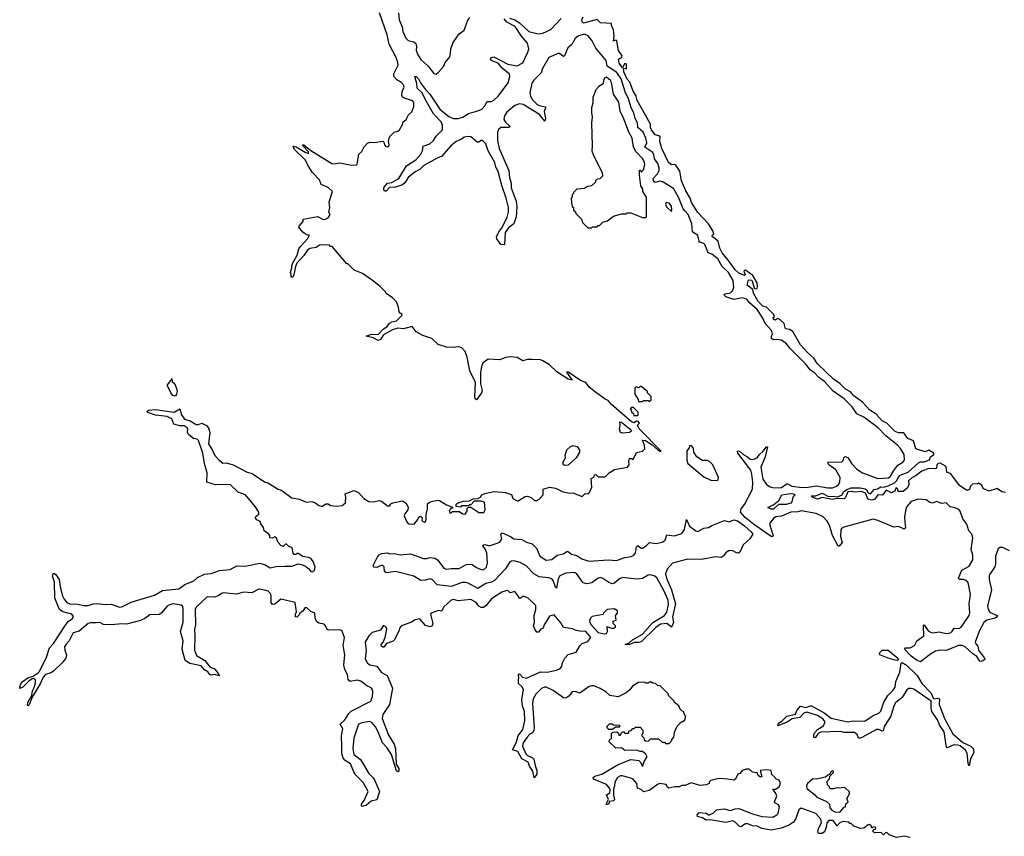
# Model space of a CAD drawing. Extents: x 2029662 to 2246637, y 225654 to 401419.
# Tile 267 of 349: x 2189813 to 2198308, y 243498 to 250547. Entities that reach past the tile are written whole.
import ezdxf

# ---------------------------------------------------------------- set-up
doc = ezdxf.new("R2010")
doc.units = 0

msp = doc.modelspace()

# ---------------------------------------------------------------- linework, layer by layer
at = {"layer": '0CON20XD'}
for points in [[(2194493.6, 246473.6), (2194555, 246460), (2194585, 246462.5), (2194665, 246432.5), (2194693, 246457), (2194717, 246453), (2194730, 246465), (2194749.3, 246510.7), (2194743.8, 246586.2), (2194768.3, 246601.7), (2194771.7, 246618.3), (2194785, 246620), (2194805, 246600), (2194865, 246600), (2194900, 246635), (2194945, 246663.3), (2195055.8, 246684.2), (2195072.5, 246705), (2195067.5, 246735), (2195075, 246760), (2195095, 246760), (2195105, 246750), (2195135, 246810), (2195187, 246823), (2195207, 246843), (2195203.8, 246875), (2195185, 246917.5), (2195212.5, 246915), (2195268.3, 246878.3), (2195317.5, 246835), (2195335, 246823.3), (2195347, 246823), (2195156.7, 247015), (2195143.3, 247046.7), (2195160, 247065), (2195148.3, 247078.3), (2195135, 247080), (2195115, 247067.5), (2195090, 247075), (2194920, 247225), (2194890, 247260), (2194865, 247271.2), (2194793.4, 247323.4), (2194726.2, 247375), (2194696.2, 247416.2), (2194651.3, 247431.3), (2194543.3, 247506.7), (2194530, 247505), (2194580, 247435), (2194545, 247444.2), (2194448.3, 247508.3), (2194385, 247568), (2194325, 247603.3), (2194305, 247610), (2194235, 247613.3), (2194195, 247613.3), (2194155, 247603.3), (2194105, 247630), (2194045, 247636.7), (2194005, 247630), (2193955, 247610), (2193855, 247616.2), (2193811.2, 247585), (2193800, 247565), (2193788, 247505), (2193789.4, 247405), (2193804, 247345), (2193796.2, 247325), (2193755, 247266.7), (2193743.8, 247275), (2193739.2, 247295), (2193745.8, 247415), (2193696.1, 247516.1), (2193674, 247635), (2193655, 247682.5), (2193625, 247716.7), (2193595, 247723.3), (2193555, 247717.5), (2193495, 247720), (2193423, 247743), (2193370, 247795), (2193290.4, 247820.5), (2193235, 247853.3), (2193199.6, 247899.5), (2193125, 247879.2), (2193075, 247883.2), (2193030.3, 247869.7), (2192953, 247826.9), (2192925, 247786.7), (2192905, 247777.9), (2192861.8, 247801.8), (2192802.5, 247815), (2192840.6, 247829.4), (2192907.9, 247832.1), (2192951.4, 247878.6), (2192981.9, 247895), (2193005, 247928.1), (2193025, 247939.4), (2193065, 247947.1), (2193112.5, 247995), (2193110, 248005), (2193095, 248012.5), (2193087.5, 248025), (2193082.5, 248065), (2193065, 248110), (2193030, 248145), (2192973.6, 248183.6), (2192965, 248200), (2192923, 248243), (2192856.4, 248296.4), (2192770, 248355), (2192700, 248385), (2192645, 248440), (2192635, 248440), (2192508.3, 248588.3), (2192495, 248590), (2192485, 248600), (2192405, 248602.5), (2192369.7, 248580.3), (2192315, 248570.5), (2192295, 248557.5), (2192265, 248510.8), (2192203.8, 248446.2), (2192191.4, 248415), (2192179.2, 248345), (2192168.8, 248325), (2192154, 248324), (2192156, 248345), (2192148.5, 248365), (2192161.9, 248405), (2192165, 248436.7), (2192206.7, 248515), (2192222.5, 248567.5), (2192233, 248587), (2192295.7, 248655), (2192310, 248685), (2192310, 248690), (2192295, 248687.5), (2192275, 248697.5), (2192255, 248713.3), (2192222.5, 248755), (2192223.3, 248765), (2192260, 248805), (2192260, 248825), (2192385, 248847.5), (2192424.5, 248824.5), (2192445, 248820.8), (2192473.3, 248835), (2192492.5, 248865), (2192480, 248885), (2192490, 248925), (2192483.3, 248975), (2192512.5, 249065), (2192475, 249098.8), (2192414.2, 249124.2), (2192400, 249165), (2192338.8, 249228.8), (2192310.5, 249270.5), (2192275, 249335.5), (2192184.4, 249425), (2192173.9, 249456.1), (2192198, 249448), (2192275, 249402.5), (2192305, 249392.5), (2192306, 249406), (2192258.8, 249455), (2192253.8, 249466.2), (2192265, 249465.7), (2192326.2, 249416.2), (2192507.5, 249305), (2192525, 249302.5), (2192575, 249311.2), (2192675, 249291.2), (2192716.4, 249293.6), (2192725, 249300), (2192740, 249385), (2192765, 249410), (2192785, 249450), (2192815, 249480), (2192835, 249490), (2192875, 249487.5), (2192945, 249497.5), (2192955, 249490), (2192960, 249465), (2192970.9, 249450.9), (2192985, 249448), (2192995, 249453.3), (2193000.8, 249465), (2192996.2, 249495), (2193003.9, 249536.1), (2193045, 249576.7), (2193075, 249583.3), (2193090, 249595), (2193117, 249643), (2193122.5, 249665), (2193147.5, 249685), (2193167.5, 249725), (2193195, 249750), (2193212.5, 249795), (2193213.3, 249825), (2193206, 249845), (2193138.8, 249865), (2193116.8, 249876.8), (2193110.8, 249895), (2193114.2, 249925.8), (2193130.9, 249965), (2193125.4, 249985), (2193105.7, 250005), (2193066.2, 250026.2), (2193041.4, 250055), (2193041.7, 250078.3), (2193077.2, 250155), (2193075.9, 250175), (2193063.9, 250215), (2192999.8, 250335), (2192984.8, 250414.8), (2192918.6, 250605)], [(2193081.9, 250605), (2193087.7, 250545), (2193113.6, 250483.6), (2193117.7, 250445), (2193145, 250385.8), (2193165, 250366.4), (2193214.6, 250354.6), (2193229.8, 250339.8), (2193236.3, 250316.3), (2193235, 250283.3), (2193245, 250248.6), (2193275, 250203.1), (2193336.6, 250146.6), (2193385, 250082.5), (2193405, 250076.7), (2193427.7, 250092.3), (2193471.2, 250145), (2193484.3, 250175.7), (2193514.2, 250215.8), (2193526.2, 250235), (2193533.8, 250295), (2193551.7, 250348.3), (2193605, 250423.3), (2193648.8, 250455), (2193678.3, 250541.7), (2193696, 250565)], [(2193140.1, 249139.9), (2193115, 249121.1), (2193055, 249101.4), (2193005, 249097.1), (2192975, 249066.5), (2192965, 249065.5), (2192954.3, 249074.3), (2192954.1, 249095), (2192960, 249105), (2192985, 249134.5), (2193025, 249141.6), (2193084.5, 249175.5), (2193149.5, 249285), (2193232, 249338), (2193273.6, 249385), (2193288.4, 249415), (2193294.4, 249455), (2193350.3, 249475), (2193383.6, 249505), (2193405, 249541.6), (2193460.9, 249595), (2193461.1, 249635), (2193450.3, 249665), (2193383.8, 249735), (2193313.9, 249853.9), (2193286, 249916), (2193243.6, 249955), (2193240.8, 249995), (2193224, 250046), (2193223.6, 250056.4), (2193233.6, 250056.4), (2193255, 250035.7), (2193271.2, 250001.2), (2193314.8, 249944.8), (2193350.4, 249905), (2193436.5, 249775), (2193515, 249709.8), (2193555, 249693.8), (2193595, 249694.2), (2193635, 249703.8), (2193684.1, 249735.9), (2193765, 249758.6), (2193799.3, 249775), (2193825, 249803.8), (2193845, 249841.5), (2193885, 249839.5), (2193905, 249850.8), (2193945, 249888.4), (2194028.2, 250001.8), (2194042.6, 250055), (2194039.4, 250075), (2193975, 250129.4), (2193940.7, 250170.7), (2193881.4, 250195), (2193874.5, 250205), (2193885, 250219.6), (2193905, 250224.5), (2194025, 250162.2), (2194105, 250148.8), (2194155.2, 250175), (2194197.9, 250265), (2194206.8, 250295), (2194195.3, 250345), (2194143.2, 250403.2), (2194086.9, 250486.9), (2194014.8, 250525), (2193994, 250555)], [(2194039.7, 250559.7), (2194085, 250544.8), (2194125, 250520.2), (2194205, 250445.3), (2194285, 250423.8), (2194325, 250429.4), (2194395, 250463), (2194485, 250556.9)], [(2197508.5, 246591.5), (2197480.8, 246565), (2197484, 246535), (2197473.3, 246505), (2197435, 246473.8), (2197393, 246473), (2197390, 246495), (2197375, 246507.5), (2197363.9, 246476.1), (2197335, 246462.5), (2197295, 246484.2), (2197285, 246484), (2197258, 246442), (2197215, 246446.7), (2197190.5, 246409.5), (2197165, 246398.7), (2197134.3, 246405), (2197110.3, 246460.3), (2197075.6, 246475.6), (2197015, 246468.2), (2196985, 246474.6), (2196958.9, 246471.1), (2196937.7, 246422.3), (2196925, 246411.5), (2196865, 246414.4), (2196825, 246405.4), (2196736, 246424), (2196695, 246407.1), (2196650, 246425), (2196644.5, 246435.6), (2196682.9, 246437.1), (2196735, 246459.7), (2196791.8, 246431.8), (2196835, 246434.7), (2196865, 246427.5), (2196907.2, 246442.8), (2196922, 246475), (2196955, 246495.8), (2196985, 246505.3), (2197065, 246505.4), (2197107.5, 246497.5), (2197119.1, 246489.1), (2197133.1, 246463.1), (2197145.9, 246455.9), (2197155, 246457.1), (2197185, 246491.9), (2197212.5, 246497.5), (2197243.3, 246515), (2197265, 246511.1), (2197306.5, 246523.5), (2197359.9, 246550.1), (2197381.1, 246568.9), (2197392.2, 246595), (2197410, 246615), (2197477.9, 246642.1), (2197568.2, 246721.8), (2197585, 246730.6), (2197615, 246729.2), (2197663, 246747), (2197670, 246775), (2197700, 246795), (2197700, 246805), (2197655, 246830), (2197625, 246816.7), (2197545, 246842), (2197525, 246912.5), (2197475, 246932.5), (2197440.7, 246980.7), (2197395, 246980.8), (2197365, 246993.1), (2197294.6, 247064.7), (2197255, 247085.7), (2197201.7, 247141.7), (2197148.6, 247175), (2197085.4, 247245.5), (2197008.9, 247298.9), (2196980.8, 247335), (2196938.4, 247358.4), (2196891.2, 247405), (2196834.6, 247445), (2196696.7, 247576.7), (2196665.7, 247625.7), (2196612.6, 247672.6), (2196550.5, 247740.5), (2196481.9, 247855), (2196455, 247871.8), (2196419.3, 247879.3), (2196409.1, 247925), (2196375, 247956.4), (2196355, 247966.5), (2196326.8, 247953.2), (2196315, 247961.4), (2196313.1, 247976.9), (2196323.9, 247986.1), (2196315.8, 248005), (2196255.8, 248065), (2196222.9, 248075), (2196185.5, 248115), (2196145, 248187.5), (2196138.6, 248218.6), (2196090, 248255), (2196100, 248300), (2196127.6, 248297.6), (2196133.3, 248293.3), (2196150.5, 248230.5), (2196165, 248224), (2196175, 248227.5), (2196178.9, 248245), (2196174.5, 248275), (2196137.7, 248337.7), (2196075, 248383.8), (2196065, 248382.5), (2196061.2, 248375), (2196072.5, 248345), (2196065, 248337.5), (2196017.7, 248357.6), (2195985, 248386.1), (2195928.9, 248468.9), (2195873.2, 248535), (2195852.3, 248575), (2195840, 248635), (2195788, 248675), (2195787.5, 248685), (2195802.5, 248697.5), (2195793.3, 248725), (2195755.2, 248785.2), (2195662.8, 248882.8), (2195609.1, 248969.1), (2195596.9, 249005), (2195560.3, 249070.3), (2195523.2, 249155), (2195509.1, 249239.1), (2195475, 249290.8), (2195462.3, 249297.7), (2195435, 249292.9), (2195411.2, 249315), (2195353.7, 249433.7), (2195335.4, 249495), (2195338, 249535), (2195327.5, 249545), (2195295, 249552.3), (2195262.8, 249595), (2195254.3, 249615), (2195254, 249645), (2195212.3, 249722.3), (2195138.1, 249855), (2195130.5, 249890.5), (2195105, 249930.4), (2195076.6, 250006.6), (2195055, 250032.5), (2195025.4, 250095), (2195023, 250127), (2195047.9, 250122.1), (2195049.2, 250159.2), (2195045, 250165.7), (2195030, 250165), (2195015, 250131.2), (2194985, 250170.8), (2194980.5, 250205), (2195007.6, 250222.4), (2195010, 250235), (2194980.3, 250280.3), (2194965, 250363.3), (2194955, 250370), (2194935, 250360), (2194940.8, 250405), (2194935, 250460), (2194920, 250495), (2194920, 250515), (2194825, 250520), (2194795, 250547.5), (2194676.4, 250516.4), (2194666.8, 250526.8), (2194663.6, 250546.4), (2194675, 250570.8)], [(2198352.8, 245962.8), (2198295, 245992.1), (2198269.1, 245990.9), (2198255, 245979.4), (2198232.7, 245915), (2198232.4, 245847.6), (2198226.8, 245825), (2198176.7, 245753.3), (2198177.5, 245715), (2198196.5, 245625), (2198162.6, 245485), (2198167.6, 245457.6), (2198182.1, 245432.1), (2198243.1, 245405), (2198248.5, 245395), (2198229.5, 245380.5), (2198157.5, 245365), (2198130.7, 245345), (2198093.2, 245275), (2198057.1, 245175), (2198060.8, 245160.8), (2198079.7, 245139.7), (2198085.2, 245105), (2198136.7, 245035), (2198138.5, 245025), (2198123.6, 245013.6), (2198105, 245006.9), (2198095, 245010.8), (2198071, 245051), (2198034.7, 245074.7), (2197970.3, 245135), (2197945, 245145.7), (2197913.6, 245145), (2197805, 245102.3), (2197755, 245104.6), (2197714.7, 245095.3), (2197670.5, 245069.5), (2197585, 245005.2), (2197555, 245015.2), (2197503.6, 245053.6), (2197447.8, 245115), (2197455.3, 245124.7), (2197495, 245126), (2197532.1, 245145), (2197553.2, 245186.7), (2197612.1, 245227.9), (2197610.5, 245315), (2197615, 245324), (2197651, 245271), (2197676.2, 245256.2), (2197695, 245253.6), (2197745, 245264.3), (2197805, 245249.2), (2197835, 245250.5), (2197855, 245263.8), (2197875, 245294.7), (2197915, 245292.7), (2197935, 245303.9), (2198005, 245404.2), (2198011.4, 245428.6), (2198004.3, 245505), (2198016.9, 245585), (2197999.8, 245675), (2197991.8, 245691.8), (2197975.4, 245705.4), (2197955, 245713.5), (2197917.5, 245715), (2197912.5, 245725), (2197942.1, 245795), (2198005, 245828.9), (2198035.5, 245884.5), (2198036.2, 245926.2), (2198022.4, 245975), (2198036.9, 246075), (2198026.3, 246105), (2198000.3, 246135), (2197985, 246193.3), (2197948.8, 246238.8), (2197926.2, 246305), (2197915, 246318), (2197885, 246333.8), (2197841.7, 246341.7), (2197805, 246376.7), (2197765, 246370), (2197725, 246387.5), (2197684.1, 246374.1), (2197665, 246380), (2197633.1, 246403.1), (2197565, 246408.4), (2197505, 246387.2), (2197466.5, 246343.5), (2197457.5, 246322.5), (2197447.7, 246255), (2197449.3, 246210.7), (2197455.7, 246165), (2197445, 246150.4), (2197395, 246171.8), (2197355, 246165.4), (2197215.5, 246225.5), (2197175, 246235.6), (2196922.6, 246167.4), (2196905, 246158.9), (2196898.2, 246145), (2196894.7, 246085), (2196908.8, 246035), (2196883.6, 246003.6), (2196875, 246003.5), (2196826.1, 246095), (2196799.5, 246185), (2196779.5, 246219.5), (2196744.7, 246255), (2196683.6, 246283.6), (2196555, 246307.6), (2196525, 246298.2), (2196465, 246297.1), (2196385, 246261.7), (2196335.2, 246254.8), (2196315, 246240), (2196282, 246198), (2196293.4, 246155), (2196312.5, 246095), (2196307.3, 246082.7), (2196295, 246084.6), (2196142.6, 246192.6), (2196071.3, 246251.4), (2196032.9, 246295), (2196037.2, 246325), (2196065, 246363.3), (2196136, 246495), (2196138.5, 246555), (2196130.2, 246625), (2196119.4, 246659.4), (2196007.5, 246805), (2196006.4, 246823.6), (2196015, 246825.5), (2196035.7, 246815), (2196060, 246790), (2196092.7, 246775), (2196115, 246754.7), (2196138.8, 246751.2), (2196175.5, 246765), (2196194.7, 246795), (2196227.4, 246822.6), (2196255, 246860.6), (2196265, 246858.8), (2196245, 246774.5), (2196206.2, 246685), (2196225, 246581.1), (2196257.2, 246535), (2196288.2, 246515), (2196321.2, 246505), (2196385, 246508.7), (2196435, 246542.9), (2196475, 246520.4), (2196565, 246509.8), (2196615, 246510.6), (2196686.3, 246523.7), (2196785, 246504.7), (2196826, 246505), (2196855, 246516.9), (2196877.2, 246535), (2196889.1, 246555), (2196892.6, 246595), (2196855, 246660.7), (2196794.2, 246705), (2196785, 246728.8), (2196905, 246730), (2196917.8, 246742.2), (2196923.8, 246766.2), (2196935, 246777), (2196958.2, 246768.2), (2196990.5, 246715), (2197035, 246665.7), (2197084.9, 246634.9), (2197215, 246586.9), (2197307.5, 246592.5), (2197325, 246608), (2197353.7, 246656.3), (2197388.1, 246701.9), (2197432.3, 246727.7), (2197445.8, 246745), (2197442.9, 246795), (2197413.2, 246845), (2197385, 246875.2), (2197285.1, 246955.1), (2197218.1, 247025), (2197095, 247116.7), (2197035, 247145.3), (2196995, 247205.5), (2196925, 247274), (2196830.7, 247340.7), (2196756.8, 247425), (2196707.1, 247457.1), (2196668.7, 247498.7), (2196635, 247521.2), (2196592.3, 247575), (2196459.7, 247709.7), (2196429.1, 247749.1), (2196385, 247780), (2196345, 247786.3), (2196315, 247784.1), (2196298.4, 247795), (2196298.2, 247811.8), (2196309.1, 247835), (2196298.7, 247865), (2196244.1, 247924.1), (2196225, 247971.8), (2196175, 248045.7), (2196106.4, 248105), (2196085, 248133.7), (2196045, 248147.1), (2195975, 248130.9), (2195905.4, 248155), (2195892.6, 248165), (2195891.8, 248175), (2195899.4, 248180.6), (2195945, 248190), (2195962.7, 248205), (2195974.7, 248235.3), (2195968.1, 248295), (2195927.1, 248365), (2195874, 248415), (2195835, 248483.1), (2195785, 248523.1), (2195752.9, 248535), (2195724.6, 248605), (2195714.3, 248614.2), (2195681.6, 248625), (2195674, 248635), (2195662.6, 248682.6), (2195616.6, 248716.6), (2195612.6, 248785), (2195579.2, 248865), (2195555, 248894.5), (2195536.5, 248915), (2195498, 249015), (2195455, 249088.3), (2195363.5, 249145), (2195335, 249152.3), (2195295, 249142), (2195285, 249149.4), (2195279.6, 249175), (2195314.8, 249215.2), (2195328.9, 249245), (2195330.5, 249265), (2195318.4, 249305), (2195288.5, 249345), (2195285, 249381.4), (2195275, 249400.3), (2195206.2, 249445), (2195223.3, 249485), (2195215.8, 249525), (2195192.2, 249575), (2195147.1, 249615), (2195143.7, 249655), (2195123.1, 249693.1), (2195112.1, 249742.1), (2195087.5, 249785), (2195065, 249864.5), (2195035.6, 249925), (2195002.9, 250035), (2194965, 250090.2), (2194882.8, 250145), (2194873.3, 250195), (2194785, 250299.5), (2194752.7, 250362.7), (2194717.6, 250407.6), (2194685, 250421.4), (2194635, 250407.5), (2194605, 250384.2), (2194577.2, 250332.8), (2194543.2, 250305), (2194514.7, 250235.3), (2194505, 250230), (2194465, 250257.5), (2194379.6, 250220.4), (2194324.8, 250125), (2194311.5, 250088.5), (2194249.8, 250025), (2194232.4, 249997.6), (2194214.6, 249915), (2194219, 249885), (2194237.6, 249855), (2194275, 249817.4), (2194295, 249806.2), (2194348.2, 249795), (2194350, 249785), (2194337.5, 249755), (2194349.1, 249695), (2194345, 249672), (2194298.5, 249728.5), (2194155.4, 249815.4), (2194125, 249820.6), (2194085, 249807), (2194015, 249747.8), (2193995, 249717.8), (2193990.3, 249685), (2194005, 249661.8), (2194045.5, 249624.5), (2194033.4, 249616.6), (2193965, 249615.9), (2193945, 249598.8), (2193935.2, 249574.8), (2193936.4, 249505), (2193950.6, 249435), (2194032.1, 249245), (2194038.7, 249185), (2194052.4, 249135), (2194053.2, 249095), (2194095, 248980.8), (2194102.9, 248935), (2194096.2, 248845), (2194075.8, 248785), (2194029.9, 248750.1), (2194000.1, 248709.9), (2193995.7, 248604.3), (2193965, 248606.7), (2193929.2, 248655), (2193928, 248675), (2193951.5, 248725), (2193971.6, 248748.4), (2194019.3, 248840.7), (2194031.5, 248888.5), (2194030.2, 248925), (2194009.8, 249005), (2193971.4, 249115), (2193941.7, 249235), (2193920.4, 249275), (2193911.4, 249315), (2193854.5, 249414.5), (2193835, 249473.8), (2193805, 249504), (2193795, 249503.8), (2193775, 249489.2), (2193760.3, 249490.3), (2193705, 249534.2), (2193685, 249538.1), (2193647.9, 249532.1), (2193625, 249514.6), (2193578.8, 249495), (2193531.2, 249455), (2193455, 249368.1), (2193410.2, 249349.8), (2193301.1, 249288.9), (2193266.6, 249253.4), (2193225, 249233.3), (2193166, 249185), (2193140.1, 249139.9)], [(2194745, 248750), (2194755, 248760), (2194795, 248760), (2194805, 248770), (2194815, 248770), (2194845, 248800), (2194885, 248810), (2194935, 248850), (2195005, 248870), (2195045, 248870), (2195055, 248880), (2195085, 248880), (2195185, 248840), (2195215, 248840), (2195220, 248845), (2195220, 249015), (2195190, 249065), (2195190, 249085), (2195173, 249113), (2195160, 249205), (2195161.7, 249248.3), (2195168.3, 249248.3), (2195175, 249230), (2195195, 249250), (2195206, 249295), (2195203.8, 249315), (2195188, 249345), (2195127.5, 249407.5), (2195107.5, 249447.5), (2195096.9, 249525), (2195070.4, 249570.5), (2195018.7, 249705), (2194993.4, 249753.4), (2194980.9, 249835), (2194935.5, 249905), (2194917.8, 250005), (2194910.3, 250020.3), (2194875, 250051.2), (2194860, 250045), (2194850, 250025), (2194846.2, 249993.8), (2194810.7, 249969.3), (2194785, 249940), (2194757.5, 249875), (2194757.5, 249825), (2194747.5, 249785), (2194746.7, 249745), (2194752.5, 249705), (2194747.5, 249655), (2194751.7, 249458.3), (2194750, 249415), (2194762.5, 249375), (2194837, 249227), (2194840, 249195), (2194818.3, 249171.7), (2194795, 249170), (2194780, 249155), (2194780, 249145), (2194747, 249113), (2194713, 249107), (2194685, 249090), (2194620, 249085), (2194590, 249055), (2194590, 249045), (2194580, 249035), (2194580, 249015), (2194570, 249005), (2194572.5, 248965), (2194580, 248935), (2194590, 248925), (2194591.7, 248901.7), (2194608.3, 248888.3), (2194610, 248875), (2194660, 248825), (2194670, 248795), (2194691.7, 248771.7), (2194715, 248750), (2194745, 248750)], [(2195435, 248890), (2195440, 248905), (2195435, 248938), (2195415, 248964), (2195391.2, 248968.8), (2195383.3, 248955), (2195392.3, 248932.3), (2195435, 248890)], [(2191155, 247297.5), (2191134.2, 247304.2), (2191115.9, 247325.9), (2191087.5, 247385), (2191087.5, 247395), (2191118.3, 247431.7), (2191125, 247450), (2191130, 247425), (2191151.2, 247405), (2191171.4, 247345), (2191167.1, 247312.9), (2191155, 247297.5)], [(2195245, 247250), (2195260, 247265), (2195260, 247295), (2195230, 247325), (2195228.3, 247338.3), (2195175, 247380), (2195165, 247380), (2195155, 247370), (2195131.7, 247378.3), (2195120, 247365), (2195120, 247315), (2195148.3, 247268.3), (2195151.7, 247251.7), (2195185, 247250), (2195195, 247260), (2195235, 247260), (2195245, 247250)], [(2193973.9, 245606.1), (2193885, 245546.7), (2193835, 245487.5), (2193815, 245473.3), (2193795, 245473.8), (2193775, 245483.8), (2193750, 245515), (2193705, 245542), (2193595, 245531.2), (2193555, 245541.2), (2193535, 245536.7), (2193470, 245475), (2193455, 245442.5), (2193425, 245446.2), (2193362.5, 245425), (2193357.5, 245415), (2193376.1, 245336.1), (2193372.5, 245315), (2193355, 245306.7), (2193315, 245318.8), (2193265, 245376.7), (2193225, 245366.7), (2193194.3, 245345.7), (2193107.5, 245315), (2193090, 245295), (2193086.7, 245275), (2193045, 245192.5), (2193035, 245183.3), (2192977, 245163), (2192955, 245130), (2192945, 245130), (2192935, 245140), (2192932.5, 245155), (2192950, 245175), (2192966.4, 245213.6), (2192980, 245285), (2192972.5, 245305), (2192953, 245317), (2192925, 245277.5), (2192855, 245256.7), (2192825, 245230), (2192793.9, 245175), (2192801.1, 245098.9), (2192794.2, 245034.2), (2192811.5, 244995), (2192835, 244977.7), (2192895, 244965.8), (2192931.8, 244915), (2192984, 244885), (2193028.1, 244778.1), (2193003.4, 244636.6), (2192945, 244548.6), (2192941.1, 244515), (2192995, 244372), (2193044.3, 244295), (2193054.5, 244255), (2193060.7, 244120.7), (2193083.3, 244085), (2193085, 244060), (2193075, 244053.8), (2193065, 244063.3), (2193021.1, 244205), (2192981.8, 244265), (2192942.1, 244305), (2192905, 244400), (2192882, 244442), (2192855, 244476.5), (2192835, 244490), (2192765, 244479.2), (2192735.5, 244465), (2192696.7, 244345), (2192687.2, 244255), (2192696.9, 244205), (2192752.3, 244162.3), (2192825, 244040), (2192863.1, 244003.1), (2192873.5, 243985), (2192916, 243885), (2192895, 243813.3), (2192845, 243802.5), (2192805, 243766.7), (2192767, 243757), (2192761.2, 243761.2), (2192762, 243775), (2192783.8, 243806.2), (2192818.9, 243885), (2192779.7, 243959.7), (2192703.8, 244035), (2192666.2, 244125), (2192622.5, 244152.5), (2192603.3, 244173.3), (2192592.7, 244212.7), (2192593.7, 244275), (2192590.6, 244365), (2192600, 244425), (2192577.1, 244465), (2192618.2, 244505), (2192652.4, 244557.6), (2192672.9, 244577.1), (2192841.4, 244665), (2192856.1, 244703.9), (2192860.9, 244745), (2192856.9, 244765), (2192845, 244779.4), (2192806.9, 244796.9), (2192755, 244838), (2192725, 244844.6), (2192665, 244834.4), (2192648.2, 244848.2), (2192642.1, 244895), (2192619.4, 244939.4), (2192609.1, 244975), (2192619.1, 245065), (2192602.7, 245145), (2192614.3, 245214.3), (2192593.3, 245275), (2192575, 245280.8), (2192477, 245277), (2192465, 245282.5), (2192452.5, 245315), (2192438.8, 245328.8), (2192395, 245336.7), (2192375, 245352.5), (2192363.3, 245385), (2192360, 245425), (2192325, 245437.5), (2192291.7, 245471.7), (2192275, 245472.5), (2192255, 245442.5), (2192230, 245425), (2192225, 245410), (2192205, 245390), (2192192.5, 245392.5), (2192192.5, 245415), (2192200, 245435), (2192190, 245515), (2192065, 245546), (2192015, 245503.3), (2191995, 245498.8), (2191982, 245515), (2191983.8, 245575), (2191978, 245595), (2191956.7, 245615), (2191925, 245622.9), (2191875, 245630.6), (2191815, 245600.4), (2191745, 245605.3), (2191685, 245589.6), (2191570.5, 245599.5), (2191555, 245595.4), (2191526.2, 245573.8), (2191495, 245563.5), (2191430, 245565), (2191335, 245475.4), (2191326.8, 245455), (2191328.8, 245325), (2191320.8, 245285), (2191325.5, 245225), (2191320.8, 245105), (2191338.1, 245058.1), (2191409.4, 245015), (2191455, 244960), (2191492.5, 244942.5), (2191512.5, 244925), (2191536.2, 244883.8), (2191495, 244896), (2191465, 244890), (2191455, 244893.8), (2191437.8, 244917.8), (2191408.6, 244935), (2191378.6, 244968.6), (2191280.6, 244990.6), (2191241.4, 245015), (2191216.1, 245115), (2191224.4, 245185.6), (2191199.6, 245265), (2191222.8, 245347.2), (2191223.8, 245465), (2191217.3, 245485), (2191205, 245492.2), (2191136.4, 245503.6), (2191105, 245497.5), (2191085, 245484.5), (2191040.8, 245429.2), (2191018.6, 245411.4), (2190935, 245409.7), (2190891.9, 245378.1), (2190855, 245360.3), (2190735, 245330.6), (2190695, 245333.6), (2190605, 245322.9), (2190535, 245326.3), (2190505, 245344.6), (2190475, 245339.5), (2190425, 245340.8), (2190405, 245335.3), (2190325, 245269.5), (2190275.8, 245254.2), (2190241.5, 245185), (2190213.4, 245156.6), (2190201.3, 245135), (2190201.9, 245105), (2190217.8, 245065), (2190211.1, 245035), (2190185, 245000.9), (2190105, 244924.4), (2190081.7, 244908.3), (2190035.6, 244894.4), (2190015, 244872.9), (2189989.2, 244815), (2189920.4, 244699.6), (2189895, 244632.5), (2189885, 244624.3), (2189880.7, 244630.7), (2189882.7, 244652.7), (2189917.3, 244712.7), (2189922.4, 244755), (2189937.8, 244782.2), (2189950, 244825), (2189948.9, 244848.9), (2189935, 244861.2), (2189921.4, 244858.6), (2189891.3, 244838.7), (2189840, 244785), (2189815, 244773.8), (2189813.3, 244785), (2189823.8, 244815), (2189843.7, 244836.3), (2189884.6, 244865.4), (2189930.8, 244879.2), (2189972.1, 244907.9), (2189985, 244920), (2190045.5, 245044.5), (2190071.4, 245125), (2190105, 245163.2), (2190208, 245322), (2190235, 245354), (2190265.5, 245375), (2190276.4, 245395), (2190264.3, 245415), (2190184.7, 245434.7), (2190155.9, 245455.9), (2190117.6, 245555), (2190112.6, 245692.6), (2190096.5, 245745), (2190103.5, 245766.5), (2190115, 245767.1), (2190125, 245758.9), (2190155.3, 245715.3), (2190162.7, 245652.7), (2190183.1, 245575), (2190196.2, 245545), (2190219.4, 245515), (2190245, 245504.2), (2190315, 245501.6), (2190365, 245489.1), (2190405, 245490), (2190445.9, 245504.1), (2190482.6, 245507.4), (2190550.9, 245499.1), (2190605, 245502.4), (2190675, 245476.6), (2190695, 245479.5), (2190775, 245519.1), (2190975, 245579.4), (2191045, 245619.3), (2191185, 245635.4), (2191236.9, 245673.1), (2191315, 245702.5), (2191347.6, 245732.4), (2191407.8, 245762.2), (2191465, 245766.8), (2191537.2, 245792.8), (2191625, 245800.3), (2191688.6, 245831.4), (2191759.2, 245830.8), (2191885, 245854.7), (2191932.2, 245842.2), (2191975, 245814.6), (2192022.6, 245827.4), (2192099.5, 245830.5), (2192165, 245830.8), (2192215, 245848.8), (2192244.5, 245844.5), (2192280.3, 245830.3), (2192307.8, 245807.8), (2192325, 245784), (2192337.7, 245782.3), (2192357, 245793), (2192362.5, 245825), (2192342.5, 245875), (2192325, 245896.7), (2192305, 245906), (2192255, 245913.3), (2192215, 245940), (2192205, 245940), (2192195, 245930), (2192181.7, 245931.7), (2192173, 245943), (2192165, 245987.5), (2192131.7, 246001.7), (2192115, 246020), (2192105, 246020), (2192085, 246000), (2192065, 246007.5), (2192043.9, 246033.9), (2192025, 246077.5), (2192015, 246082.5), (2191995, 246072.5), (2191970, 246075), (2191970, 246095), (2191959.3, 246109.3), (2191922.5, 246135), (2191917.5, 246165), (2191892.5, 246195), (2191887.5, 246215), (2191859.5, 246229.5), (2191846.7, 246245), (2191848.8, 246255), (2191875, 246280), (2191877.5, 246295), (2191843.8, 246345), (2191760.8, 246445), (2191699.4, 246469.4), (2191630, 246535), (2191503.1, 246533.1), (2191427.5, 246555), (2191430.5, 246635), (2191406.6, 246716.6), (2191394.6, 246805), (2191355.8, 246915.8), (2191345, 246926.4), (2191311.6, 246931.6), (2191272.9, 246962.9), (2191262.2, 246985), (2191263.8, 247015), (2191258.8, 247025), (2191231.1, 247041.1), (2191195, 247042.5), (2191144.5, 247054.5), (2191125, 247101.4), (2191085, 247122.2), (2190985, 247134.2), (2190917.5, 247155), (2190910, 247165), (2190925, 247176), (2190985, 247180.8), (2191145, 247158.2), (2191195, 247187.5), (2191207.8, 247135), (2191235, 247100), (2191285, 247083.3), (2191335, 247051.8), (2191355, 247052.5), (2191385, 247064.3), (2191425, 247043.3), (2191442.2, 247025), (2191454.6, 246985), (2191442.1, 246885), (2191477.8, 246827.8), (2191496.2, 246785), (2191533.9, 246743.9), (2191565, 246720), (2191595, 246721.4), (2191654.7, 246704.7), (2191775, 246640), (2191819.1, 246629.1), (2191925, 246558.8), (2191955, 246548.8), (2192042.5, 246495), (2192065, 246490), (2192160.9, 246420.9), (2192228.1, 246408.1), (2192285, 246383.3), (2192335, 246386.7), (2192365, 246377.5), (2192393, 246353), (2192415, 246347.5), (2192425, 246347.5), (2192455, 246367.5), (2192475, 246367.5), (2192493.6, 246353.6), (2192545, 246347.5), (2192595, 246352.5), (2192623, 246377), (2192626.7, 246426.7), (2192620, 246455), (2192695, 246483.3), (2192735, 246466), (2192782, 246415), (2192825, 246389.2), (2192865, 246384), (2192915, 246397.5), (2192935, 246390), (2192985, 246350), (2193008.3, 246351.7), (2193010, 246365), (2193033, 246377), (2193115, 246393.3), (2193146.2, 246375), (2193163.3, 246335), (2193162.5, 246315), (2193135, 246282.5), (2193130, 246265), (2193151.7, 246218.3), (2193157.5, 246205), (2193174.2, 246194.2), (2193215, 246193.3), (2193248.3, 246231.7), (2193255, 246250), (2193265, 246260), (2193275, 246260), (2193286.7, 246246.7), (2193282.5, 246225), (2193290, 246215), (2193305, 246210), (2193313.3, 246215), (2193320.8, 246235), (2193319.2, 246275), (2193332.5, 246325), (2193332.3, 246367.7), (2193354.1, 246385.9), (2193415, 246400), (2193435, 246397.5), (2193495, 246360), (2193548.3, 246338.3), (2193548.3, 246331.7), (2193531.7, 246328.3), (2193518.3, 246311.7), (2193525, 246290), (2193535, 246290), (2193548.3, 246301.7), (2193605, 246302.5), (2193635, 246282.5), (2193655, 246277.5), (2193672.5, 246305), (2193673, 246327), (2193685, 246340), (2193705, 246340), (2193775, 246292.5), (2193816.1, 246293.9), (2193828.8, 246315), (2193823, 246383), (2193795, 246390), (2193735, 246390), (2193705, 246360), (2193695, 246360), (2193685, 246350), (2193625, 246350), (2193615, 246340), (2193580, 246345), (2193580, 246365), (2193595, 246377.5), (2193638.3, 246391.7), (2193695, 246392.5), (2193725, 246410), (2193767, 246413), (2193790, 246425), (2193800, 246445), (2193825, 246457.5), (2193907, 246473), (2194005, 246466.2), (2194055, 246447.5), (2194067.5, 246415), (2194105, 246393.3), (2194115, 246393.3), (2194175, 246432.5), (2194195, 246433.3), (2194225, 246422.5), (2194255, 246397.5), (2194275, 246397.5), (2194295, 246407.5), (2194330, 246445), (2194330, 246495), (2194385, 246512.5), (2194435, 246503.3), (2194493.6, 246473.6)], [(2195145, 247130), (2195150, 247135), (2195148.3, 247158.3), (2195108.3, 247198.3), (2195091.7, 247198.3), (2195080, 247185), (2195088.3, 247178.3), (2195091.7, 247161.7), (2195108.3, 247148.3), (2195111.7, 247131.7), (2195145, 247130)], [(2195015, 246976.7), (2194997.5, 246985), (2194986.7, 247015), (2194992.5, 247045), (2194990, 247075), (2195005, 247073.3), (2195076.6, 247016.6), (2195092.5, 246995), (2195075, 246983.3), (2195015, 246976.7)], [(2194515, 246697.5), (2194503.9, 246703.9), (2194500, 246725), (2194522.5, 246765), (2194520, 246785), (2194532.5, 246835), (2194565, 246862.5), (2194585, 246870), (2194622.5, 246862.5), (2194641.7, 246831.7), (2194642.5, 246815), (2194613.8, 246765), (2194545, 246702.5), (2194515, 246697.5)], [(2195835, 246570), (2195842.5, 246595), (2195792.5, 246705), (2195765, 246732.5), (2195745, 246742.5), (2195705, 246742.5), (2195653.6, 246773.6), (2195630, 246815), (2195627, 246847), (2195605, 246870), (2195591.7, 246868.3), (2195588.3, 246851.7), (2195570, 246825), (2195567.5, 246805), (2195567.5, 246745), (2195577.5, 246715), (2195715, 246602), (2195775, 246572.5), (2195835, 246570)], [(2198316.7, 246466.7), (2198285, 246472.5), (2198245, 246500), (2198175, 246477.5), (2198125, 246500), (2198115, 246530), (2198085, 246547.5), (2198075, 246540), (2198031.7, 246538.3), (2198011.7, 246518.3), (2198008.3, 246491.7), (2197985, 246483.8), (2197920, 246525), (2197846.4, 246626.4), (2197811.7, 246641.7), (2197805, 246690), (2197755, 246718.8), (2197737.5, 246715), (2197726.2, 246705), (2197722.5, 246675), (2197715, 246668.6), (2197655, 246673.1), (2197595, 246649.5), (2197547.4, 246612.6), (2197508.5, 246591.5)], [(2196295, 246321.3), (2196266.2, 246335), (2196318.4, 246361.6), (2196363.1, 246396.9), (2196389.2, 246445), (2196463.1, 246456.9), (2196486.2, 246455), (2196504, 246445), (2196483.6, 246425), (2196474.6, 246385), (2196465, 246373.9), (2196425, 246362.1), (2196358.7, 246361.3), (2196315, 246322.5), (2196295, 246321.3)], [(2195045, 245150), (2195037.5, 245155), (2195071.7, 245168.3), (2195099.2, 245195), (2195187.1, 245242.9), (2195275, 245342.7), (2195375.4, 245404.6), (2195396.9, 245433.1), (2195411.2, 245495), (2195407.5, 245537.5), (2195367.1, 245627.1), (2195309.8, 245729.8), (2195292.5, 245742.5), (2195255, 245756), (2195235, 245752), (2195185, 245724.6), (2195135, 245716.8), (2195015, 245733.2), (2194988.2, 245721.8), (2194945, 245683.8), (2194925, 245676.1), (2194895, 245687.6), (2194845, 245724.8), (2194825, 245731.5), (2194805, 245725.6), (2194747.7, 245685), (2194705, 245678), (2194675, 245687), (2194616.8, 245766.8), (2194598.8, 245775), (2194525, 245770.7), (2194473.8, 245746.2), (2194458.2, 245721.8), (2194445, 245640), (2194435, 245650), (2194416, 245705), (2194405, 245719.8), (2194375, 245729.2), (2194295, 245736.9), (2194247.8, 245765), (2194183.6, 245833.6), (2194132.1, 245862.1), (2194075, 245876.9), (2194055, 245873.2), (2194038.3, 245861.7), (2194005, 245808.1), (2193908.8, 245705), (2193885, 245692.4), (2193835, 245679.4), (2193767, 245637), (2193682.1, 245682), (2193658.7, 245688.7), (2193631.3, 245688.7), (2193534.8, 245654.8), (2193415, 245668.8), (2193375, 245711.1), (2193355, 245720.9), (2193311.8, 245708.2), (2193275, 245707.1), (2193213.1, 245743.1), (2193055, 245782.9), (2192973.6, 245773.6), (2192960, 245785), (2192957.5, 245825), (2192945, 245836), (2192930, 245835), (2192895, 245817.5), (2192870, 245820), (2192863.3, 245835), (2192895.8, 245905), (2192915, 245927.9), (2192935, 245938.9), (2192985, 245945.2), (2193006.9, 245936.9), (2193045, 245938.7), (2193095, 245926.8), (2193185, 245937.8), (2193296.6, 245896.6), (2193325, 245895.4), (2193355, 245905.4), (2193395, 245899.5), (2193418.8, 245885), (2193472, 245812), (2193495, 245802.9), (2193535, 245810.6), (2193605, 245810.6), (2193665, 245842.9), (2193695, 245848.2), (2193717.1, 245845), (2193755, 245818.8), (2193795, 245800.7), (2193815, 245798.9), (2193839.5, 245820.5), (2193848.1, 245855), (2193844.3, 245945), (2193829.3, 245979.3), (2193807.5, 246005), (2193811.4, 246015), (2193825, 246018.2), (2193865, 246005.7), (2193955, 246036.7), (2193973.8, 246065), (2193963.9, 246105), (2193975, 246117.2), (2194048.9, 246085), (2194076.7, 246066.7), (2194145, 246059.2), (2194185, 246037.2), (2194235, 246021.7), (2194271.7, 245985), (2194299.7, 245915), (2194355, 245882.6), (2194405, 245888.1), (2194450.4, 245925), (2194505, 245936.6), (2194535, 245959.5), (2194545, 245957.9), (2194575, 245932.3), (2194620.6, 245920.6), (2194664, 245894), (2194724.3, 245874.3), (2194894, 245886), (2194961.8, 245878.2), (2195035.2, 245904.8), (2195087.6, 245912.4), (2195112.7, 245925), (2195125.3, 245945), (2195135, 245996), (2195145, 246008), (2195174.7, 245984.7), (2195185, 245984.6), (2195218.9, 246005), (2195245.3, 246034.7), (2195305, 246027), (2195355, 246036.7), (2195381.6, 246055), (2195395, 246099.6), (2195461.9, 246091.9), (2195525, 246111.6), (2195547.3, 246145), (2195565, 246233.3), (2195591.4, 246175), (2195645, 246135.3), (2195665, 246130.4), (2195715, 246157.3), (2195755, 246162.5), (2195785, 246181.2), (2195885, 246221.2), (2195895, 246223.3), (2195935, 246211.2), (2195975, 246230.7), (2196005, 246221.6), (2196067.2, 246177.3), (2196124.7, 246125), (2196136.8, 246105), (2196112.3, 246065), (2196055.7, 246014.3), (2196025, 245951.1), (2196015, 245943.5), (2195996.4, 245946.4), (2195965, 245961.7), (2195935, 245964.1), (2195905, 245946.2), (2195881.3, 245915), (2195865, 245904.9), (2195818.5, 245911.5), (2195695, 245888.9), (2195575, 245890.7), (2195444.2, 245855.8), (2195398.1, 245805), (2195386, 245765), (2195392.7, 245725), (2195436.9, 245625), (2195469.7, 245505), (2195443.8, 245393.8), (2195452.3, 245345), (2195435, 245304), (2195395, 245335.7), (2195340.4, 245329.6), (2195299.9, 245300.1), (2195175, 245176.4), (2195155, 245170.4), (2195118.6, 245171.4), (2195075, 245154.5), (2195045, 245150)], [(2197495, 243487.5), (2197445, 243500), (2197377, 243487), (2197315, 243510), (2197295, 243530), (2197281.7, 243528.3), (2197265, 243512.5), (2197245, 243530), (2197188.3, 243528.3), (2197170, 243545), (2197181.7, 243558.3), (2197195, 243560), (2197200, 243575), (2197175, 243580), (2197165, 243570), (2197158.3, 243588.3), (2197145, 243600), (2197131.7, 243598.3), (2197095, 243567.5), (2197067, 243567), (2197010, 243585), (2196985, 243610), (2196975, 243610), (2196965, 243620), (2196915, 243627.5), (2196890, 243615), (2196865, 243590), (2196830, 243635), (2196795, 243636.2), (2196776.7, 243615), (2196770, 243575), (2196755, 243537.5), (2196735, 243523.3), (2196705, 243522.5), (2196700, 243535), (2196703.8, 243565), (2196730, 243615), (2196725, 243646.7), (2196682.5, 243695), (2196555, 243742.5), (2196535, 243726.7), (2196507.9, 243652.1), (2196488.3, 243621.7), (2196455, 243597.8), (2196385, 243568.8), (2196295, 243550.8), (2196216.4, 243566.4), (2196176, 243586), (2196135, 243588.5), (2196095, 243606.7), (2196074.6, 243605.5), (2196035, 243580), (2196020, 243585), (2195982.5, 243622.5), (2195965, 243631.2), (2195905, 243618), (2195770.7, 243640.7), (2195735, 243636.7), (2195705, 243657.5), (2195660.7, 243670.7), (2195657.5, 243685), (2195675, 243702.5), (2195735, 243698.8), (2195755, 243682.5), (2195765, 243682.5), (2195795, 243696.7), (2195823.4, 243726.6), (2195890, 243735), (2195945, 243720), (2195984.4, 243735.6), (2196017.6, 243737.6), (2196135, 243691.9), (2196215, 243670.5), (2196310, 243665), (2196345.8, 243685), (2196355.9, 243695.9), (2196368, 243755), (2196358.9, 243768.9), (2196327, 243787), (2196324.3, 243795.7), (2196344.5, 243845), (2196336.7, 243866.7), (2196310, 243905), (2196335, 243906), (2196365, 243924), (2196373.8, 243945), (2196373.6, 243963.6), (2196365, 243982.5), (2196333.6, 243993.6), (2196330, 244005), (2196301.2, 244031.2), (2196295, 244066.7), (2196255, 244073.3), (2196200, 244065), (2196216.7, 244015), (2196205, 244008.8), (2196185, 244023.3), (2196176.7, 244046.7), (2196135, 244051.2), (2196107.2, 244077.2), (2196081.9, 244078.1), (2196046.2, 244065), (2196029.3, 244040.7), (2196010, 244035), (2195988.3, 243991.7), (2195975, 243982.5), (2195923, 243993), (2195845, 243997.5), (2195775, 243980), (2195760, 243965), (2195760, 243955), (2195735, 243942.5), (2195685, 243937.5), (2195605, 243960), (2195553, 243937), (2195525, 243936.7), (2195505, 243926.7), (2195464, 243926), (2195413.9, 243913.9), (2195400, 243925), (2195390, 243945), (2195335, 243953.3), (2195315, 243946.7), (2195245, 243893.3), (2195195, 243883.3), (2195175, 243903.3), (2195142.5, 243915), (2195136.2, 243955), (2195103.3, 243995), (2195015, 244021.2), (2194995, 244020), (2194971.2, 244005), (2194947.5, 243965), (2194945.7, 243935), (2194935.7, 243905), (2194936.4, 243856.4), (2194945, 243812.5), (2194935, 243804), (2194900, 243800), (2194895, 243780), (2194875, 243770), (2194872.5, 243775), (2194892.5, 243815), (2194876.7, 243855), (2194903.3, 243875), (2194906.4, 243903.6), (2194902, 243915), (2194875, 243946.7), (2194763, 243993), (2194760, 244005), (2194775, 244017.5), (2194835, 244034), (2194975, 244119.2), (2195085, 244160), (2195155, 244152.5), (2195168.3, 244138.3), (2195185, 244100), (2195200, 244145), (2195227, 244183), (2195216.4, 244206.4), (2195185, 244230), (2195165, 244230), (2195135, 244242.5), (2195035, 244240), (2195005, 244262.5), (2194955, 244260), (2194900, 244315), (2194901.7, 244328.3), (2194920, 244345), (2194920, 244385), (2194931.7, 244398.3), (2194965, 244400), (2194978.3, 244388.3), (2194981.7, 244371.7), (2194995, 244370), (2195001.7, 244388.3), (2195015, 244400), (2195025, 244400), (2195035, 244390), (2195065, 244390), (2195071.7, 244408.3), (2195088.3, 244411.7), (2195101.7, 244428.3), (2195115, 244430), (2195125, 244440), (2195165, 244440), (2195190, 244415), (2195190, 244385), (2195181.7, 244378.3), (2195180, 244365), (2195198.3, 244348.3), (2195201.7, 244331.7), (2195211.7, 244321.7), (2195235, 244320), (2195255, 244340), (2195325, 244340), (2195355, 244310), (2195375, 244310), (2195385, 244300), (2195415, 244300), (2195440, 244325), (2195440, 244335), (2195457, 244353), (2195463, 244397), (2195485, 244450), (2195525, 244490), (2195535, 244490), (2195550, 244505), (2195560, 244535), (2195551.7, 244541.7), (2195540, 244575), (2195525, 244580), (2195510, 244595), (2195500, 244625), (2195460, 244655), (2195460, 244665), (2195410, 244715), (2195408.3, 244728.3), (2195338.3, 244798.3), (2195315, 244800), (2195298.3, 244818.3), (2195275, 244820), (2195265, 244830), (2195245, 244830), (2195235, 244820), (2195215, 244820), (2195205, 244830), (2195153, 244827), (2195100, 244795), (2195076.4, 244763.6), (2195045, 244737.5), (2194975, 244702.5), (2194903, 244713), (2194870, 244745), (2194820, 244775), (2194765, 244796.7), (2194745, 244796.7), (2194725, 244790), (2194645, 244732.5), (2194605, 244748), (2194580, 244745), (2194551.7, 244708.3), (2194525, 244690), (2194503.9, 244693.9), (2194415, 244755.7), (2194355, 244784.2), (2194340, 244785), (2194314.3, 244775), (2194265.7, 244725), (2194243.6, 244685), (2194237.7, 244645), (2194252.7, 244435), (2194249.1, 244410.9), (2194238.3, 244391.7), (2194215, 244379.4), (2194190.6, 244355), (2194155.5, 244304.5), (2194150.6, 244275), (2194179.6, 244209.6), (2194195, 244196.7), (2194235, 244180), (2194248.6, 244165), (2194258.9, 244108.9), (2194275.6, 244065), (2194274.2, 244035), (2194253, 244003), (2194241.5, 244061.5), (2194212.2, 244105), (2194198.8, 244138.8), (2194145, 244168), (2194110.6, 244230.6), (2194063.9, 244243.9), (2194095.7, 244305), (2194114, 244365), (2194155, 244420), (2194170.6, 244495), (2194167.7, 244575), (2194151.8, 244625), (2194146.2, 244675), (2194159.4, 244765), (2194145, 244790), (2194116.4, 244816.4), (2194116.2, 244843.8), (2194120, 244875), (2194112.5, 244885), (2194125, 244900), (2194151.7, 244871.7), (2194185, 244864.2), (2194305, 244918.8), (2194362.5, 244915), (2194445, 244931.1), (2194473.8, 244945), (2194491.2, 244965), (2194496.2, 244995), (2194517.5, 245035), (2194543.6, 245066.4), (2194615, 245087.5), (2194645, 245142.5), (2194665, 245162.5), (2194715, 245180), (2194740, 245215), (2194696, 245266), (2194645, 245270), (2194605, 245277.5), (2194585, 245290), (2194505, 245300), (2194480.7, 245340.7), (2194425, 245408.8), (2194385, 245399.2), (2194337.5, 245325), (2194330, 245295), (2194310, 245285), (2194288.3, 245261.7), (2194275, 245260), (2194256.4, 245286.4), (2194246.4, 245316.4), (2194253.3, 245345), (2194250.8, 245405), (2194266.2, 245456.2), (2194265, 245490), (2194197, 245557), (2194155, 245570), (2194137, 245553), (2194120, 245555), (2194120, 245565), (2194085, 245610), (2194045, 245600), (2194028.3, 245618.3), (2194015, 245620), (2193973.9, 245606.1)], [(2194855, 245246.7), (2194875, 245250), (2194883.3, 245265), (2194881.7, 245308.3), (2194915, 245293.8), (2194940, 245295), (2194952.5, 245305), (2194952.5, 245315), (2194932.5, 245335), (2194932.5, 245355), (2194960, 245365), (2194952.5, 245405), (2194970, 245425), (2194970, 245445), (2194942.5, 245462.5), (2194880, 245455), (2194850, 245425), (2194847, 245413), (2194752.5, 245395), (2194740, 245385), (2194730, 245365), (2194731.2, 245345), (2194743.3, 245325), (2194805, 245258.8), (2194855, 245246.7)], [(2197385, 245016.9), (2197365, 245017.3), (2197305, 245035.5), (2197234.1, 245064.1), (2197229.6, 245075), (2197233.6, 245085), (2197255, 245103.8), (2197305, 245105.3), (2197388.1, 245035), (2197393.8, 245025), (2197385, 245016.9)], [(2198005, 244107.5), (2197995, 244127.5), (2197986.5, 244216.5), (2197972.2, 244242.2), (2197927.9, 244277.9), (2197905, 244285.7), (2197871.4, 244288.6), (2197815, 244261.9), (2197809.2, 244269.2), (2197788.9, 244398.9), (2197751.6, 244455), (2197732.4, 244505), (2197682.3, 244575), (2197675.8, 244605), (2197675.7, 244665.7), (2197527, 244767), (2197505, 244775.5), (2197485, 244774.3), (2197466.7, 244763.3), (2197425, 244696.3), (2197370, 244650), (2197354.8, 244625), (2197329.8, 244535), (2197272, 244445), (2197261.7, 244408.3), (2197255, 244405.4), (2197225, 244421), (2197205, 244420.3), (2197083.3, 244353.3), (2197064.6, 244344.6), (2197049.2, 244345), (2197037.9, 244377.9), (2197015, 244395.2), (2196925, 244395.7), (2196893.5, 244403.5), (2196721.9, 244398.1), (2196703.1, 244386.9), (2196675, 244349.2), (2196665, 244350), (2196664, 244375), (2196672.9, 244395), (2196695, 244419.2), (2196746.8, 244453.2), (2196761.6, 244485), (2196743.1, 244513.1), (2196695, 244541.6), (2196605, 244570), (2196578.4, 244561.6), (2196544.2, 244525), (2196477.9, 244512.1), (2196435, 244484.6), (2196355, 244452.5), (2196360, 244475), (2196388.9, 244491.1), (2196431.2, 244535), (2196505, 244552.5), (2196518.8, 244585), (2196549.3, 244620.7), (2196595, 244610), (2196634.8, 244625.2), (2196645, 244623.1), (2196754.5, 244565.5), (2196815, 244517.6), (2196956.2, 244486.2), (2197005.1, 244495.1), (2197105, 244491.3), (2197168.4, 244535), (2197227.1, 244563), (2197241.3, 244578.7), (2197268.6, 244655), (2197301.9, 244715), (2197345, 244756), (2197366, 244785), (2197371.2, 244835), (2197405.1, 244915), (2197416.4, 244993.6), (2197425, 244997.8), (2197462.8, 244975), (2197555.2, 244885), (2197595, 244817.5), (2197677.4, 244735), (2197695, 244690.5), (2197705, 244685.8), (2197735, 244691.2), (2197748.9, 244685), (2197746.3, 244635), (2197792, 244515), (2197862.2, 244382.2), (2197948.7, 244308.7), (2198017.5, 244275), (2198038.1, 244255), (2198045.7, 244225), (2198016.3, 244163.7), (2198005, 244107.5)], [(2194925, 244420), (2194895, 244420), (2194880, 244435), (2194881.7, 244448.3), (2194901.7, 244468.3), (2194925, 244470), (2194935, 244460), (2194988.3, 244458.3), (2194988.3, 244441.7), (2194955, 244440), (2194925, 244420)], [(2196885, 243707.5), (2196895, 243712.5), (2196925, 243750), (2196938.3, 243751.7), (2196941.7, 243778.3), (2196960, 243795), (2196950, 243825), (2196972.5, 243865), (2196971.7, 243881.7), (2196935, 243917.5), (2196925, 243920), (2196885, 243913.3), (2196863.8, 243916.2), (2196835, 243907.5), (2196808.3, 243908.3), (2196800, 243915), (2196800, 243925), (2196783, 243943), (2196780, 243975), (2196800, 243995), (2196801.7, 244018.3), (2196832.5, 244045), (2196835, 244060), (2196825, 244062.5), (2196815, 244056.7), (2196798.3, 244031.7), (2196785, 244027.5), (2196765, 244007.5), (2196685, 243991.2), (2196655, 243993.3), (2196610, 243955), (2196600.8, 243935), (2196605, 243910), (2196669.2, 243859.2), (2196690, 243835), (2196775, 243800), (2196800, 243775), (2196802.5, 243745), (2196820, 243725), (2196845, 243710), (2196885, 243707.5)]]:
    msp.add_lwpolyline(points, dxfattribs=at)

doc.saveas('drawing.dxf')
